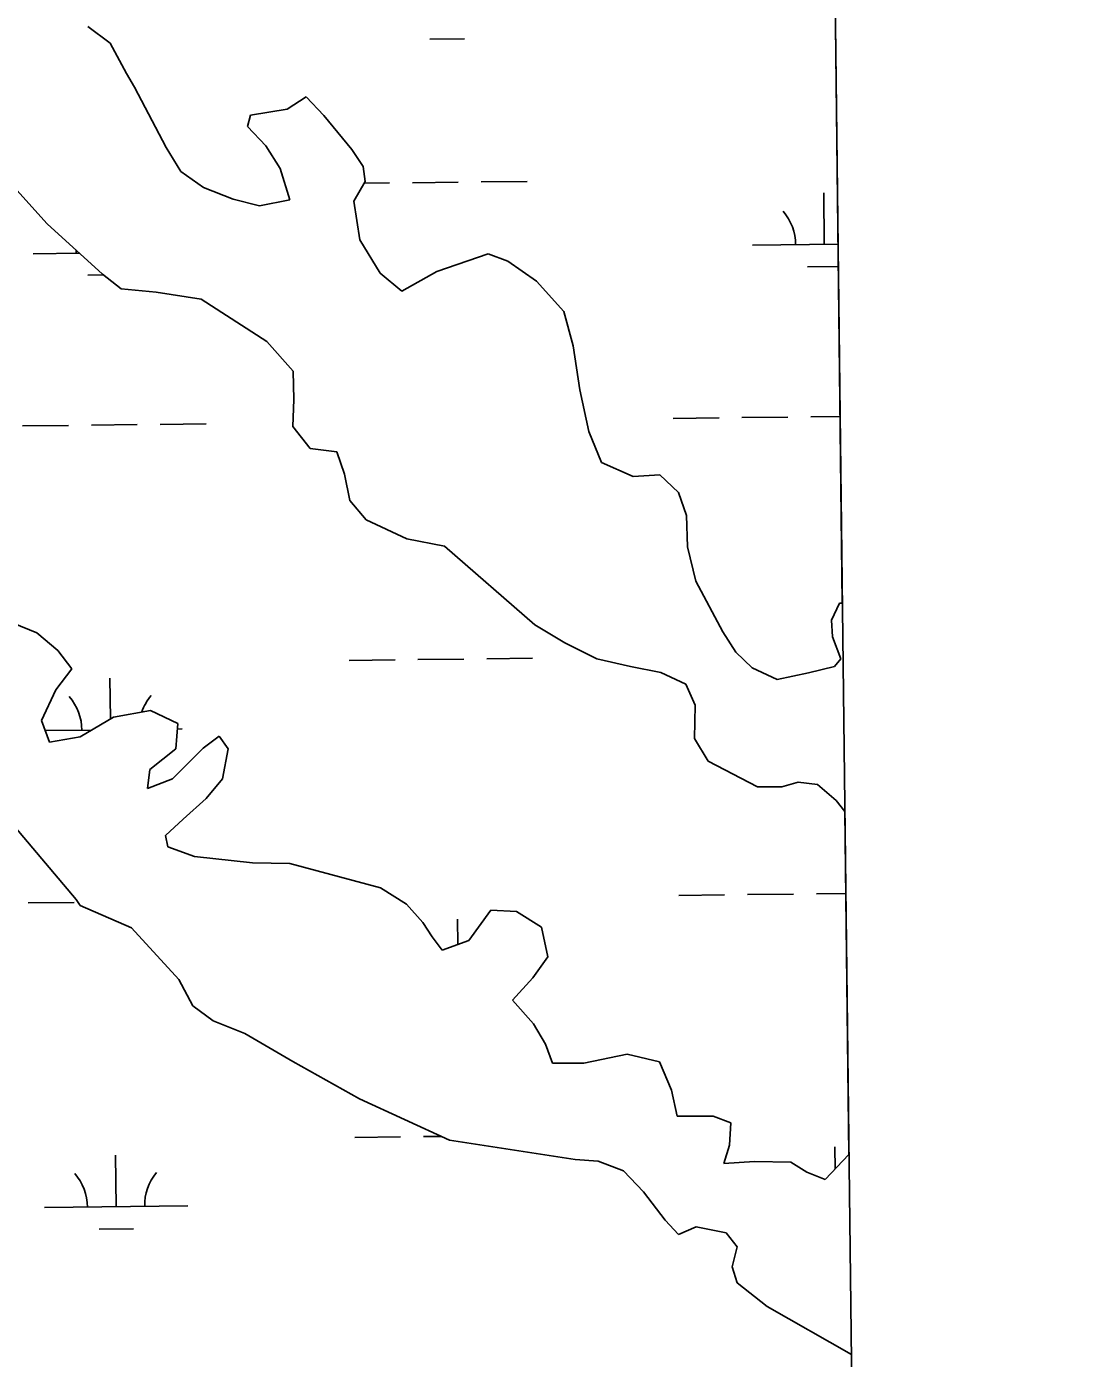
# Model space of a CAD drawing. Extents: x 3684037 to 3722149, y 433263 to 459021.
# Drawn here: x 3719267 to 3720009, y 452854 to 453783 of the extents above; entities that cross this region are included whole.
import ezdxf

# ---------------------------------------------------------------- set-up
doc = ezdxf.new("R2010")
doc.units = 0
for name, color, linetype in [('V-GRID-FRAM', 7, 'Continuous'), ('V-TOPO-SHOR', 7, 'Continuous'), ('V-WETL-SWMP', 7, 'Continuous')]:
    doc.layers.add(name, color=color, linetype=linetype)

msp = doc.modelspace()

# ---------------------------------------------------------------- linework, layer by layer
at = {"layer": 'V-GRID-FRAM'}
msp.add_lwpolyline([(3688058.95, 456858.86), (3719789.33, 457228.09), (3720008.82, 439046.89), (3688262.58, 438677.48), (3688058.95, 456858.86)], dxfattribs=at)
at = {"layer": 'V-TOPO-SHOR'}
for p, q in [((3719324.93, 453771.59), (3719309.31, 453783.06)), ((3719336.42, 453750.49), (3719324.93, 453771.59)), ((3719341.91, 453740.85), (3719336.42, 453750.49)), ((3719364.11, 453698.8), (3719341.91, 453740.85)), ((3719461.66, 453734.04), (3719448.41, 453725.61)), ((3719473.94, 453721.16), (3719461.66, 453734.04)), ((3719422.85, 453721.33), (3719420.77, 453713.37)), ((3719448.41, 453725.61), (3719422.85, 453721.33)), ((3719493.51, 453697.35), (3719473.94, 453721.16)), ((3719420.77, 453713.37), (3719433.56, 453699.85)), ((3719433.56, 453699.85), (3719443.52, 453684.03)), ((3719374.32, 453682.07), (3719364.11, 453698.8)), ((3719501.43, 453685.51), (3719493.51, 453697.35)), ((3719390.08, 453670.98), (3719374.32, 453682.07)), ((3719443.52, 453684.03), (3719450.26, 453662.18)), ((3719502.93, 453674.98), (3719501.43, 453685.51)), ((3719495.06, 453661.4), (3719502.93, 453674.98)), ((3719259.97, 453668.93), (3719281.08, 453645.63)), ((3719410.85, 453662.7), (3719390.08, 453670.98)), ((3719429.06, 453658.14), (3719410.85, 453662.7)), ((3719450.26, 453662.18), (3719429.06, 453658.14)), ((3719499.08, 453634.29), (3719495.06, 453661.4)), ((3719281.08, 453645.63), (3719319.61, 453610.33)), ((3719513.25, 453611.01), (3719499.08, 453634.29)), ((3719588.78, 453624.5), (3719552.8, 453612.17)), ((3719602.38, 453619.58), (3719588.78, 453624.5)), ((3719622.49, 453605.52), (3719602.38, 453619.58)), ((3719319.61, 453610.33), (3719332.67, 453600.14)), ((3719528.36, 453598.64), (3719513.25, 453611.01)), ((3719552.8, 453612.17), (3719528.36, 453598.64)), ((3719332.67, 453600.14), (3719357.18, 453597.88)), ((3719357.18, 453597.88), (3719388.36, 453592.9)), ((3719641.55, 453584.4), (3719622.49, 453605.52)), ((3719388.36, 453592.9), (3719434.35, 453563.48)), ((3719647.89, 453560.5), (3719641.55, 453584.4)), ((3719434.35, 453563.48), (3719452.64, 453542.75)), ((3719652.54, 453529.81), (3719647.89, 453560.5)), ((3719452.64, 453542.75), (3719453.09, 453522.98)), ((3719453.09, 453522.98), (3719452.52, 453504.11)), ((3719658.86, 453500.64), (3719652.54, 453529.81)), ((3719452.52, 453504.11), (3719464.41, 453488.79)), ((3719667.78, 453479.05), (3719658.86, 453500.64)), ((3719464.41, 453488.79), (3719483.01, 453486.42)), ((3719483.01, 453486.42), (3719488.36, 453471)), ((3719689.83, 453469.22), (3719667.78, 453479.05)), ((3719488.36, 453471), (3719492.27, 453452.63)), ((3719708.45, 453470.57), (3719689.83, 453469.22)), ((3719721.5, 453458.2), (3719708.45, 453470.57)), ((3719727.1, 453442.01), (3719721.5, 453458.2)), ((3719492.27, 453452.63), (3719503.66, 453439.11)), ((3719727.79, 453420.18), (3719727.1, 453442.01)), ((3719503.66, 453439.11), (3719531.99, 453425.79)), ((3719531.99, 453425.79), (3719558.16, 453420.83)), ((3719558.16, 453420.83), (3719621.27, 453365.81)), ((3719733.49, 453396.41), (3719727.79, 453420.18)), ((3719752.38, 453361.05), (3719733.49, 453396.41)), ((3719273.86, 453360.26), (3719222.96, 453380.84)), ((3719833.84, 453380.94), (3719828.15, 453369.15)), ((3719835.77, 453381.01), (3719833.84, 453380.94)), ((3719621.27, 453365.81), (3719642.16, 453353.41)), ((3719828.15, 453369.15), (3719828.88, 453357.46)), ((3719288.58, 453348.02), (3719273.86, 453360.26)), ((3719761.58, 453346.77), (3719752.38, 453361.05)), ((3719828.88, 453357.46), (3719834.74, 453342.16)), ((3719298.17, 453335.28), (3719288.58, 453348.02)), ((3719642.16, 453353.41), (3719664.46, 453342.17)), ((3719772.84, 453335.95), (3719761.58, 453346.77)), ((3719664.46, 453342.17), (3719688.06, 453336.7)), ((3719834.74, 453342.16), (3719830.35, 453336.91)), ((3719287.08, 453320.55), (3719298.17, 453335.28)), ((3719688.06, 453336.7), (3719709.1, 453332.65)), ((3719709.1, 453332.65), (3719726.66, 453324.38)), ((3719790.4, 453327.67), (3719772.84, 453335.95)), ((3719812.11, 453332.48), (3719790.4, 453327.67)), ((3719830.35, 453336.91), (3719812.11, 453332.48)), ((3719277.13, 453299.14), (3719287.08, 453320.55)), ((3719726.66, 453324.38), (3719733.16, 453309.85)), ((3719733.16, 453309.85), (3719732.7, 453286.62)), ((3719327.33, 453301.55), (3719304.05, 453287.63)), ((3719353.02, 453306.21), (3719327.33, 453301.55)), ((3719372.25, 453297.04), (3719353.02, 453306.21)), ((3719282.6, 453283.98), (3719277.13, 453299.14)), ((3719370.78, 453279.32), (3719372.25, 453297.04)), ((3719304.05, 453287.63), (3719282.6, 453283.98)), ((3719400.98, 453288.21), (3719389.91, 453279.9)), ((3719407.24, 453279.33), (3719400.98, 453288.21)), ((3719732.7, 453286.62), (3719742.28, 453270.67)), ((3719352.76, 453264.88), (3719370.78, 453279.32)), ((3719389.91, 453279.9), (3719368.53, 453258.41)), ((3719403.45, 453258.42), (3719407.24, 453279.33)), ((3719351.05, 453251.79), (3719352.76, 453264.88)), ((3719742.28, 453270.67), (3719776.5, 453252.84)), ((3719368.53, 453258.41), (3719351.05, 453251.79)), ((3719391.85, 453244.72), (3719403.45, 453258.42)), ((3719793.57, 453252.78), (3719805.01, 453256.08)), ((3719805.01, 453256.08), (3719818.48, 453254.5)), ((3719818.48, 453254.5), (3719831.54, 453243.29)), ((3719375.88, 453230.27), (3719391.85, 453244.72)), ((3719776.5, 453252.84), (3719793.57, 453252.78)), ((3719831.54, 453243.29), (3719837.53, 453235.56)), ((3719363.65, 453219.01), (3719375.88, 453230.27)), ((3719258.52, 453224.87), (3719301.37, 453174.28)), ((3719365.29, 453210.92), (3719363.65, 453219.01)), ((3719383.76, 453204.31), (3719365.29, 453210.92)), ((3719424.31, 453199.94), (3719383.76, 453204.31)), ((3719450.37, 453199.47), (3719424.31, 453199.94)), ((3719513.47, 453182.45), (3719450.37, 453199.47)), ((3719531.8, 453171.09), (3719513.47, 453182.45)), ((3719301.37, 453174.28), (3719304.05, 453170.16)), ((3719304.05, 453170.16), (3719339.94, 453154.51)), ((3719543.18, 453158.22), (3719531.8, 453171.09)), ((3719590.45, 453166.92), (3719575.11, 453145.66)), ((3719608.42, 453165.96), (3719590.45, 453166.92)), ((3719625.85, 453154.99), (3719608.42, 453165.96)), ((3719339.94, 453154.51), (3719372.82, 453118.59)), ((3719549.57, 453148.18), (3719543.18, 453158.22)), ((3719630.27, 453134.31), (3719625.85, 453154.99)), ((3719556.6, 453138.91), (3719549.57, 453148.18)), ((3719575.11, 453145.66), (3719556.6, 453138.91)), ((3719619.82, 453119.58), (3719630.27, 453134.31)), ((3719372.82, 453118.59), (3719382.77, 453100.07)), ((3719605.78, 453104.09), (3719619.82, 453119.58)), ((3719382.77, 453100.07), (3719396.86, 453089.62)), ((3719620.36, 453087.61), (3719605.78, 453104.09)), ((3719396.86, 453089.62), (3719419.04, 453080.95)), ((3719628.66, 453073.33), (3719620.36, 453087.61)), ((3719419.04, 453080.95), (3719452.36, 453061.33)), ((3719633.5, 453060.22), (3719628.66, 453073.33)), ((3719452.36, 453061.33), (3719499, 453035.37)), ((3719655.45, 453060.15), (3719633.5, 453060.22)), ((3719685.77, 453066.34), (3719655.45, 453060.15)), ((3719708.22, 453061.01), (3719685.77, 453066.34)), ((3719716.5, 453041.34), (3719708.22, 453061.01)), ((3719720.54, 453023.1), (3719716.5, 453041.34)), ((3719499, 453035.37), (3719561.69, 453006.41)), ((3719745.71, 453023.14), (3719720.54, 453023.1)), ((3719758.02, 453018.61), (3719745.71, 453023.14)), ((3719757.07, 453002.95), (3719758.02, 453018.61)), ((3719561.69, 453006.41), (3719649.33, 452993.03)), ((3719753.05, 452990.12), (3719757.07, 453002.95)), ((3719840.41, 452996.54), (3719823.87, 452978.98)), ((3719649.33, 452993.03), (3719665.5, 452991.69)), ((3719665.5, 452991.69), (3719683.06, 452985.09)), ((3719683.06, 452985.09), (3719697.01, 452970.41)), ((3719774.49, 452991.47), (3719753.05, 452990.12)), ((3719799.78, 452991), (3719774.49, 452991.47)), ((3719810.92, 452984.03), (3719799.78, 452991)), ((3719823.87, 452978.98), (3719810.92, 452984.03)), ((3719697.01, 452970.41), (3719712.22, 452950.72)), ((3719712.22, 452950.72), (3719721.56, 452940.67)), ((3719721.56, 452940.67), (3719733.77, 452945.9)), ((3719733.77, 452945.9), (3719754.69, 452941.72)), ((3719754.69, 452941.72), (3719762.49, 452932.06)), ((3719762.49, 452932.06), (3719758.97, 452918.08)), ((3719758.97, 452918.08), (3719762.4, 452906.9)), ((3719762.4, 452906.9), (3719783.4, 452890.53)), ((3719783.4, 452890.53), (3719842.1, 452856.95))]:
    msp.add_line(p, q, dxfattribs=at)
at = {"layer": 'V-WETL-SWMP'}
for p, q in [((3719820.81, 454620.14), (3719835.77, 453381.01)), ((3719324.93, 453771.59), (3719309.31, 453783.06)), ((3719548.1, 453774.37), (3719572.09, 453774.65)), ((3719336.42, 453750.49), (3719324.93, 453771.59)), ((3719341.91, 453740.85), (3719336.42, 453750.49)), ((3719364.11, 453698.8), (3719341.91, 453740.85)), ((3719461.66, 453734.04), (3719448.41, 453725.61)), ((3719473.94, 453721.16), (3719461.66, 453734.04)), ((3719422.85, 453721.33), (3719420.77, 453713.37)), ((3719448.41, 453725.61), (3719422.85, 453721.33)), ((3719493.51, 453697.35), (3719473.94, 453721.16)), ((3719420.77, 453713.37), (3719433.56, 453699.85)), ((3719433.56, 453699.85), (3719443.52, 453684.03)), ((3719374.32, 453682.07), (3719364.11, 453698.8)), ((3719501.43, 453685.51), (3719493.51, 453697.35)), ((3719390.08, 453670.98), (3719374.32, 453682.07)), ((3719443.52, 453684.03), (3719450.26, 453662.18)), ((3719502.93, 453674.98), (3719501.43, 453685.51)), ((3719495.06, 453661.4), (3719502.93, 453674.98)), ((3719502.27, 453673.83), (3719519.85, 453674.03)), ((3719535.85, 453674.22), (3719567.85, 453674.59)), ((3719583.85, 453674.78), (3719615.85, 453675.15)), ((3719259.97, 453668.93), (3719281.08, 453645.63)), ((3719410.85, 453662.7), (3719390.08, 453670.98)), ((3719429.06, 453658.14), (3719410.85, 453662.7)), ((3719823.22, 453631.13), (3719822.8, 453667.13)), ((3719450.26, 453662.18), (3719429.06, 453658.14)), ((3719499.08, 453634.29), (3719495.06, 453661.4)), ((3719281.08, 453645.63), (3719319.61, 453610.33)), ((3719513.25, 453611.01), (3719499.08, 453634.29)), ((3719773.22, 453630.55), (3719832.75, 453631.24)), ((3719271.35, 453624.71), (3719303.5, 453625.08)), ((3719588.78, 453624.5), (3719552.8, 453612.17)), ((3719602.38, 453619.58), (3719588.78, 453624.5)), ((3719622.49, 453605.52), (3719602.38, 453619.58)), ((3719309.52, 453609.72), (3719320.22, 453609.85)), ((3719319.61, 453610.33), (3719332.67, 453600.14)), ((3719528.36, 453598.64), (3719513.25, 453611.01)), ((3719552.8, 453612.17), (3719528.36, 453598.64)), ((3719811.4, 453615.56), (3719832.94, 453615.81)), ((3719332.67, 453600.14), (3719357.18, 453597.88)), ((3719357.18, 453597.88), (3719388.36, 453592.9)), ((3719641.55, 453584.4), (3719622.49, 453605.52)), ((3719388.36, 453592.9), (3719434.35, 453563.48)), ((3719647.89, 453560.5), (3719641.55, 453584.4)), ((3719434.35, 453563.48), (3719452.64, 453542.75)), ((3719652.54, 453529.81), (3719647.89, 453560.5)), ((3719452.64, 453542.75), (3719453.09, 453522.98)), ((3719453.09, 453522.98), (3719452.52, 453504.11)), ((3719658.86, 453500.64), (3719652.54, 453529.81)), ((3719263.9, 453504.54), (3719295.9, 453504.92)), ((3719311.9, 453505.1), (3719343.89, 453505.47)), ((3719359.89, 453505.66), (3719391.89, 453506.03)), ((3719717.78, 453509.83), (3719749.77, 453510.2)), ((3719765.77, 453510.38), (3719797.77, 453510.76)), ((3719813.77, 453510.94), (3719834.2, 453511.18)), ((3719452.52, 453504.11), (3719464.41, 453488.79)), ((3719667.78, 453479.05), (3719658.86, 453500.64)), ((3719464.41, 453488.79), (3719483.01, 453486.42)), ((3719483.01, 453486.42), (3719488.36, 453471)), ((3719689.83, 453469.22), (3719667.78, 453479.05)), ((3719488.36, 453471), (3719492.27, 453452.63)), ((3719708.45, 453470.57), (3719689.83, 453469.22)), ((3719721.5, 453458.2), (3719708.45, 453470.57)), ((3719727.1, 453442.01), (3719721.5, 453458.2)), ((3719492.27, 453452.63), (3719503.66, 453439.11)), ((3719727.79, 453420.18), (3719727.1, 453442.01)), ((3719503.66, 453439.11), (3719531.99, 453425.79)), ((3719531.99, 453425.79), (3719558.16, 453420.83)), ((3719558.16, 453420.83), (3719621.27, 453365.81)), ((3719733.49, 453396.41), (3719727.79, 453420.18)), ((3719752.38, 453361.05), (3719733.49, 453396.41)), ((3719273.86, 453360.26), (3719222.96, 453380.84)), ((3719833.84, 453380.94), (3719828.15, 453369.15)), ((3719835.77, 453381.01), (3719833.84, 453380.94)), ((3719621.27, 453365.81), (3719642.16, 453353.41)), ((3719828.15, 453369.15), (3719828.88, 453357.46)), ((3719288.58, 453348.02), (3719273.86, 453360.26)), ((3719761.58, 453346.77), (3719752.38, 453361.05)), ((3719828.88, 453357.46), (3719834.74, 453342.16)), ((3719298.17, 453335.28), (3719288.58, 453348.02)), ((3719642.16, 453353.41), (3719664.46, 453342.17)), ((3719772.84, 453335.95), (3719761.58, 453346.77)), ((3719491.73, 453341.01), (3719523.72, 453341.38)), ((3719539.72, 453341.57), (3719571.72, 453341.94)), ((3719587.72, 453342.13), (3719619.72, 453342.5)), ((3719664.46, 453342.17), (3719688.06, 453336.7)), ((3719834.74, 453342.16), (3719830.35, 453336.91)), ((3719287.08, 453320.55), (3719298.17, 453335.28)), ((3719325.12, 453300.23), (3719324.79, 453328.64)), ((3719688.06, 453336.7), (3719709.1, 453332.65)), ((3719709.1, 453332.65), (3719726.66, 453324.38)), ((3719790.4, 453327.67), (3719772.84, 453335.95)), ((3719812.11, 453332.48), (3719790.4, 453327.67)), ((3719830.35, 453336.91), (3719812.11, 453332.48)), ((3719277.13, 453299.14), (3719287.08, 453320.55)), ((3719726.66, 453324.38), (3719733.16, 453309.85)), ((3719733.16, 453309.85), (3719732.7, 453286.62)), ((3719327.33, 453301.55), (3719304.05, 453287.63)), ((3719353.02, 453306.21), (3719327.33, 453301.55)), ((3719372.25, 453297.04), (3719353.02, 453306.21)), ((3719282.6, 453283.98), (3719277.13, 453299.14)), ((3719279.66, 453292.11), (3719312.17, 453292.49)), ((3719370.78, 453279.32), (3719372.25, 453297.04)), ((3719371.93, 453293.18), (3719375.21, 453293.22)), ((3719304.05, 453287.63), (3719282.6, 453283.98)), ((3719400.98, 453288.21), (3719389.91, 453279.9)), ((3719407.24, 453279.33), (3719400.98, 453288.21)), ((3719732.7, 453286.62), (3719742.28, 453270.67)), ((3719352.76, 453264.88), (3719370.78, 453279.32)), ((3719389.91, 453279.9), (3719368.53, 453258.41)), ((3719403.45, 453258.42), (3719407.24, 453279.33)), ((3719351.05, 453251.79), (3719352.76, 453264.88)), ((3719742.28, 453270.67), (3719776.5, 453252.84)), ((3719368.53, 453258.41), (3719351.05, 453251.79)), ((3719391.85, 453244.72), (3719403.45, 453258.42)), ((3719793.57, 453252.78), (3719805.01, 453256.08)), ((3719805.01, 453256.08), (3719818.48, 453254.5)), ((3719818.48, 453254.5), (3719831.54, 453243.29)), ((3719375.88, 453230.27), (3719391.85, 453244.72)), ((3719776.5, 453252.84), (3719793.57, 453252.78)), ((3719831.54, 453243.29), (3719837.53, 453235.56)), ((3719837.53, 453235.56), (3719840.41, 452996.54)), ((3719363.65, 453219.01), (3719375.88, 453230.27)), ((3719258.52, 453224.87), (3719301.37, 453174.28)), ((3719365.29, 453210.92), (3719363.65, 453219.01)), ((3719383.76, 453204.31), (3719365.29, 453210.92)), ((3719424.31, 453199.94), (3719383.76, 453204.31)), ((3719450.37, 453199.47), (3719424.31, 453199.94)), ((3719513.47, 453182.45), (3719450.37, 453199.47)), ((3719531.8, 453171.09), (3719513.47, 453182.45)), ((3719267.77, 453171.89), (3719299.77, 453172.26)), ((3719301.37, 453174.28), (3719304.05, 453170.16)), ((3719304.05, 453170.16), (3719339.94, 453154.51)), ((3719543.18, 453158.22), (3719531.8, 453171.09)), ((3719721.65, 453177.17), (3719753.65, 453177.54)), ((3719769.64, 453177.73), (3719801.64, 453178.1)), ((3719817.64, 453178.29), (3719838.21, 453178.53)), ((3719590.45, 453166.92), (3719575.11, 453145.66)), ((3719608.42, 453165.96), (3719590.45, 453166.92)), ((3719625.85, 453154.99), (3719608.42, 453165.96)), ((3719339.94, 453154.51), (3719372.82, 453118.59)), ((3719549.57, 453148.18), (3719543.18, 453158.22)), ((3719567.44, 453142.87), (3719567.24, 453160.63)), ((3719630.27, 453134.31), (3719625.85, 453154.99)), ((3719556.6, 453138.91), (3719549.57, 453148.18)), ((3719575.11, 453145.66), (3719556.6, 453138.91)), ((3719619.82, 453119.58), (3719630.27, 453134.31)), ((3719372.82, 453118.59), (3719382.77, 453100.07)), ((3719605.78, 453104.09), (3719619.82, 453119.58)), ((3719382.77, 453100.07), (3719396.86, 453089.62)), ((3719620.36, 453087.61), (3719605.78, 453104.09)), ((3719396.86, 453089.62), (3719419.04, 453080.95)), ((3719628.66, 453073.33), (3719620.36, 453087.61)), ((3719419.04, 453080.95), (3719452.36, 453061.33)), ((3719633.5, 453060.22), (3719628.66, 453073.33)), ((3719452.36, 453061.33), (3719499, 453035.37)), ((3719655.45, 453060.15), (3719633.5, 453060.22)), ((3719685.77, 453066.34), (3719655.45, 453060.15)), ((3719708.22, 453061.01), (3719685.77, 453066.34)), ((3719716.5, 453041.34), (3719708.22, 453061.01)), ((3719720.54, 453023.1), (3719716.5, 453041.34)), ((3719499, 453035.37), (3719561.69, 453006.41)), ((3719745.71, 453023.14), (3719720.54, 453023.1)), ((3719758.02, 453018.61), (3719745.71, 453023.14)), ((3719757.07, 453002.95), (3719758.02, 453018.61)), ((3719495.6, 453008.36), (3719527.59, 453008.73)), ((3719543.59, 453008.92), (3719555.95, 453009.06)), ((3719561.69, 453006.41), (3719649.33, 452993.03)), ((3719753.05, 452990.12), (3719757.07, 453002.95)), ((3719329.08, 452959.99), (3719328.66, 452995.98)), ((3719840.41, 452996.54), (3719823.87, 452978.98)), ((3719830.72, 452986.25), (3719830.54, 453001.82)), ((3719649.33, 452993.03), (3719665.5, 452991.69)), ((3719665.5, 452991.69), (3719683.06, 452985.09)), ((3719683.06, 452985.09), (3719697.01, 452970.41)), ((3719774.49, 452991.47), (3719753.05, 452990.12)), ((3719799.78, 452991), (3719774.49, 452991.47)), ((3719810.92, 452984.03), (3719799.78, 452991)), ((3719823.87, 452978.98), (3719810.92, 452984.03)), ((3719697.01, 452970.41), (3719712.22, 452950.72)), ((3719279.09, 452959.4), (3719379.08, 452960.57)), ((3719712.22, 452950.72), (3719721.56, 452940.67)), ((3719317.26, 452944.42), (3719341.26, 452944.7)), ((3719721.56, 452940.67), (3719733.77, 452945.9)), ((3719733.77, 452945.9), (3719754.69, 452941.72)), ((3719754.69, 452941.72), (3719762.49, 452932.06)), ((3719762.49, 452932.06), (3719758.97, 452918.08)), ((3719758.97, 452918.08), (3719762.4, 452906.9)), ((3719762.4, 452906.9), (3719783.4, 452890.53)), ((3719783.4, 452890.53), (3719842.1, 452856.95)), ((3719842.1, 452856.95), (3719849.81, 452218.14))]:
    msp.add_line(p, q, dxfattribs=at)
for centre, start, end in [((3719767.97, 453630.96), 359.89487, 41.43853), ((3719266.1, 453625.12), 359.89487, 3.232), ((3719269.97, 453292.47), 359.89487, 41.43853), ((3719380.45, 453293.76), 139.89486, 161.16212), ((3719273.84, 452959.82), 359.89487, 41.43853), ((3719384.32, 452961.1), 139.89486, 181.43852)]:
    msp.add_arc(centre, 35.25, start, end, dxfattribs=at)

doc.saveas('drawing.dxf')
